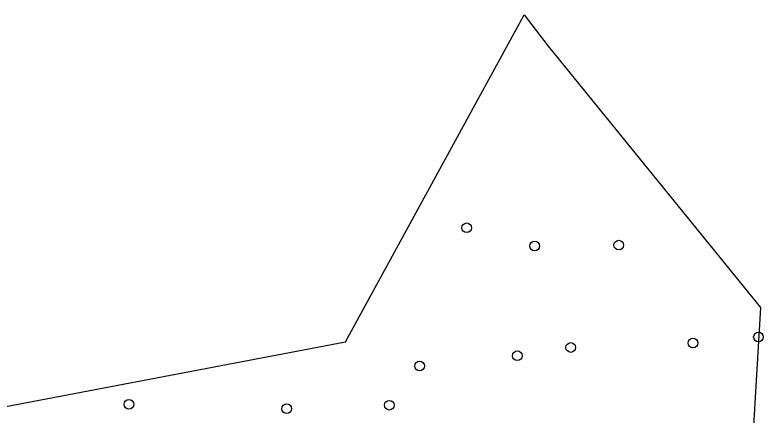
# Model space of a CAD drawing. Extents: x 544674 to 552202, y 6585829 to 6588119.
# Drawn here: x 550208.2 to 550405.1, y 6587529.9 to 6587635.6 of the extents above; entities that cross this region are included whole.
import ezdxf

# ---------------------------------------------------------------- set-up
doc = ezdxf.new("R2010")
doc.units = 0
doc.layers.add('HALJASTUS', color=7, linetype='Continuous')
doc.layers.add('kataster', color=7, linetype='Continuous')

# ---------------------------------------------------------------- blocks, each defined once
blk = doc.blocks.new('METS')
at = {"layer": 'HALJASTUS'}
blk.add_circle((0, 0), 0.8, dxfattribs=at)

msp = doc.modelspace()

# ---------------------------------------------------------------- linework, layer by layer
at = {"layer": 'kataster'}
msp.add_lwpolyline([(550209.46, 6587393.46), (550183.46, 6587527.95), (550295.49, 6587549.26), (550342.71, 6587635.62), (550349.12, 6587627.39), (550405.2, 6587558.35), (550391.99, 6587335.53), (550389.72, 6587297.05), (550180.8, 6587345.43)], close=True, dxfattribs=at)

# ---------------------------------------------------------------- block references
at = {"layer": 'HALJASTUS', "xscale": 1.6, "yscale": 1.6000000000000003}
for p in [(550327.56, 6587579.39), (550345.5, 6587574.58), (550367.74, 6587574.81), (550404.65, 6587550.56), (550387.35, 6587548.98), (550355.05, 6587547.78), (550340.92, 6587545.59), (550315.1, 6587542.88), (550238.29, 6587532.76), (550307.12, 6587532.54), (550279.96, 6587531.62)]:
    msp.add_blockref('METS', p, dxfattribs=at)

doc.saveas('drawing.dxf')
